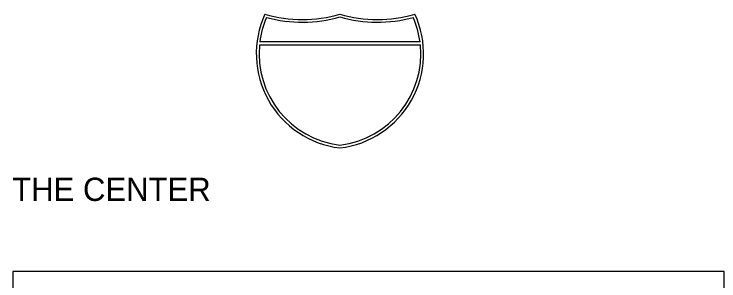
# Model space of a CAD drawing. Extents: x 1797809 to 2198143, y 249608 to 1237864.
# Drawn here: x 2195550.3 to 2195887.2, y 1237333.6 to 1237461.1 of the extents above; entities that cross this region are included whole.
import ezdxf

# ---------------------------------------------------------------- set-up
doc = ezdxf.new("R2010")
doc.units = 0
for name, color, linetype in [('GSOUTLINE', 7, 'Continuous'), ('GSSHT', 7, 'Continuous'), ('Level 55', 7, 'Continuous')]:
    doc.layers.add(name, color=color, linetype=linetype)

msp = doc.modelspace()

# ---------------------------------------------------------------- linework, layer by layer
at = {"layer": 'GSOUTLINE'}
for points in [[(2195744.36, 1237447.75), (2195667.78, 1237447.75)], [(2195667.63, 1237446.42), (2195744.52, 1237446.42)]]:
    msp.add_lwpolyline(points, dxfattribs=at)
for centre, major_axis, start_param, end_param in [((2195711.41, 1237442.1), (45.32, 0), 2.709569, 4.594469), ((2195688.16, 1237522.49), (63.98, 0), 4.428637, 4.996141), ((2195723.99, 1237522.49), (63.98, 0), 4.428637, 4.996141), ((2195700.74, 1237442.1), (45.32, 0), 4.830309, 6.715209), ((2195711.41, 1237442.1), (43.99, 0), 2.735396, 3.01287), ((2195688.16, 1237522.49), (65.31, 0), 4.446475, 4.990194), ((2195723.99, 1237522.49), (65.31, 0), 4.434584, 4.978303), ((2195700.74, 1237442.1), (43.99, 0), 0.128722, 0.406196), ((2195711.41, 1237442.1), (43.99, 0), 3.043371, 4.590878), ((2195700.74, 1237442.1), (43.99, 0), 4.8339, 6.381407)]:
    msp.add_ellipse(centre, major_axis=major_axis, ratio=0.999829, start_param=start_param, end_param=end_param, dxfattribs=at)
at = {"layer": 'GSSHT'}
msp.add_lwpolyline([(2195549.71, 1237118.04), (2195889.71, 1237118.04), (2195889.71, 1237338.04), (2195549.71, 1237338.04)], close=True, dxfattribs=at)

# ---------------------------------------------------------------- texts
at = {"layer": 'Level 55'}
msp.add_text('2) SPECIAL DESIGN POSTS ARE NEEDED BECAUSE THE DISTANCE BETWEEN THE BOTTOM OF THE CENTER', height=11.1046, dxfattribs=at).set_placement((2194857.18, 1237371.81))

doc.saveas('drawing.dxf')
